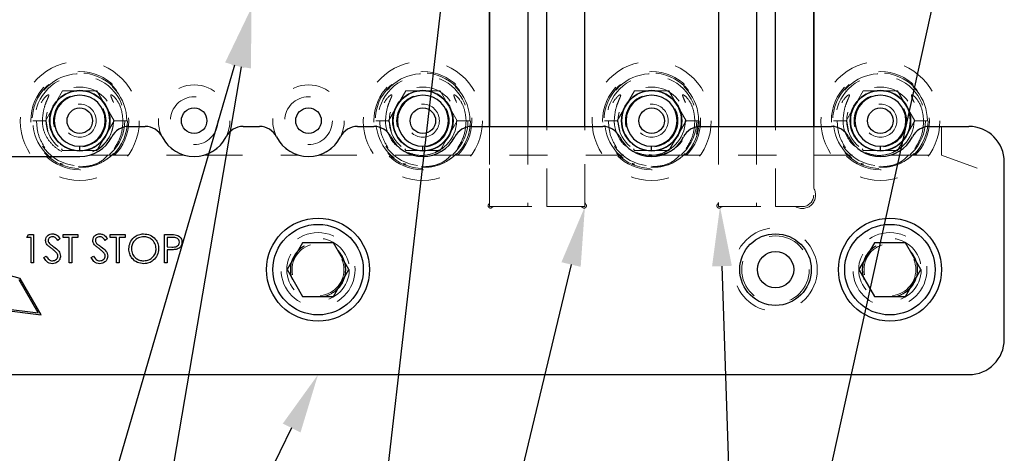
# Model space of a CAD drawing. Header units: inches. Extents: x 1880 to 2363, y -453 to -54.
# Tile 356 of 656: x 2036.22 to 2038.81, y -267.57 to -266.44. Entities that reach past the tile are written whole.
import ezdxf

# ---------------------------------------------------------------- set-up
doc = ezdxf.new("R2010")
doc.units = ezdxf.units.IN
doc.header["$LTSCALE"] = 0.5
doc.header["$MEASUREMENT"] = 0
doc.linetypes.add('HIDDEN', pattern=[0.225, 0.15, -0.075])
for name, color, linetype in [('DIE-M-S', 8, 'Continuous'), ('DIE-M-S2', 1, 'Continuous'), ('DIE-M-S3', 8, 'Continuous'), ('DSS-M-S', 53, 'Continuous'), ('RAI-M-S', 8, 'Continuous'), ('SID-M-S', 105, 'Continuous'), ('SVD-M-S', 8, 'Continuous')]:
    doc.layers.add(name, color=color, linetype=linetype)

msp = doc.modelspace()

# ---------------------------------------------------------------- linework, layer by layer
at = {"layer": 'DIE-M-S', "linetype": 'Continuous', "lineweight": 25}
for p, q in [((2037.45679, -266.23618), (2037.45679, -266.71872)), ((2037.70679, -266.71872), (2037.70679, -266.23618)), ((2038.05679, -266.23618), (2038.05679, -266.71872)), ((2038.30679, -266.71872), (2038.30679, -266.23618))]:
    msp.add_line(p, q, dxfattribs=at)
at = {"layer": 'DIE-M-S', "linetype": 'HIDDEN', "lineweight": 18}
for p, q in [((2037.45679, -266.71872), (2037.45679, -266.91767)), ((2037.70679, -266.91767), (2037.70679, -266.71872)), ((2038.05679, -266.71872), (2038.05679, -266.91767)), ((2038.30679, -266.88059), (2038.30679, -266.71872)), ((2037.46775, -266.92862), (2037.69584, -266.92862)), ((2038.06775, -266.92862), (2038.25876, -266.92862))]:
    msp.add_line(p, q, dxfattribs=at)
at = {"layer": 'DIE-M-S', "linetype": 'Continuous', "lineweight": 25}
for centre, radius in [((2036.38179, -266.70362), 0.079), ((2037.28179, -266.70362), 0.079), ((2037.88179, -266.70362), 0.079), ((2038.48179, -266.70362), 0.079), ((2036.68179, -266.70362), 0.0335), ((2036.98179, -266.70362), 0.0335)]:
    msp.add_circle(centre, radius, dxfattribs=at)
at = {"layer": 'DIE-M-S', "linetype": 'HIDDEN', "lineweight": 18}
for centre in [(2037.00679, -267.09372), (2038.50679, -267.09372)]:
    msp.add_circle(centre, 0.068, dxfattribs=at)
for centre, radius, start, end in [((2038.27679, -266.89862), 0.035, 238.99728, 31.00272), ((2037.45891, -266.9265), 0.006, 132.59227, 317.40773), ((2037.45079, -266.91767), 0.006, 312.59227, 0), ((2037.46775, -266.93462), 0.006, 90, 137.40773), ((2037.69584, -266.93462), 0.006, 42.59227, 90), ((2037.70467, -266.9265), 0.006, 222.59227, 47.40773), ((2037.71279, -266.91767), 0.006, 180, 227.40773), ((2038.05891, -266.9265), 0.006, 132.59227, 317.40773), ((2038.05079, -266.91767), 0.006, 312.59227, 0), ((2038.06775, -266.93462), 0.006, 90, 137.40773)]:
    msp.add_arc(centre, radius, start, end, dxfattribs=at)
at = {"layer": 'DIE-M-S2', "linetype": 'Continuous', "lineweight": 25}
for p, q in [((2037.45679, -266.71872), (2037.45679, -266.23618)), ((2037.55679, -266.23618), (2037.55679, -266.71872)), ((2037.60679, -266.71872), (2037.60679, -266.23618)), ((2037.70679, -266.71872), (2037.70679, -266.23618)), ((2038.05679, -266.23618), (2038.05679, -266.71872)), ((2038.15679, -266.23618), (2038.15679, -266.71872)), ((2038.20679, -266.71872), (2038.20679, -266.23618)), ((2038.30679, -266.23618), (2038.30679, -266.71872))]:
    msp.add_line(p, q, dxfattribs=at)
at = {"layer": 'DIE-M-S2', "linetype": 'HIDDEN', "lineweight": 18}
for p, q in [((2037.45679, -266.92862), (2037.45679, -266.71872)), ((2037.55679, -266.71872), (2037.55679, -266.92862)), ((2037.60679, -266.92862), (2037.60679, -266.71872)), ((2037.70679, -266.92862), (2037.70679, -266.71872)), ((2038.05679, -266.71872), (2038.05679, -266.92862)), ((2038.15679, -266.71872), (2038.15679, -266.92862)), ((2038.20679, -266.92862), (2038.20679, -266.71872)), ((2038.30679, -266.71872), (2038.30679, -266.89862)), ((2037.45679, -266.92862), (2037.55679, -266.92862)), ((2037.60679, -266.92862), (2037.70679, -266.92862)), ((2038.15679, -266.92862), (2038.05679, -266.92862)), ((2038.27679, -266.92862), (2038.20679, -266.92862))]:
    msp.add_line(p, q, dxfattribs=at)
msp.add_arc((2038.27679, -266.89862), 0.03, 270, 0, dxfattribs=at)
at = {"layer": 'DIE-M-S3', "linetype": 'HIDDEN', "lineweight": 18}
for p, q in [((2036.41526, -266.70362), (2036.41526, -266.70362)), ((2036.4251, -266.70362), (2036.4251, -266.70362)), ((2036.45069, -266.70362), (2036.45069, -266.70362)), ((2036.46053, -266.70362), (2036.46053, -266.70362)), ((2037.31526, -266.70362), (2037.31526, -266.70362)), ((2037.3251, -266.70362), (2037.3251, -266.70362)), ((2037.35069, -266.70362), (2037.35069, -266.70362)), ((2037.36053, -266.70362), (2037.36053, -266.70362)), ((2037.91526, -266.70362), (2037.91526, -266.70362)), ((2037.9251, -266.70362), (2037.9251, -266.70362)), ((2037.95069, -266.70362), (2037.95069, -266.70362)), ((2037.96053, -266.70362), (2037.96053, -266.70362)), ((2038.51526, -266.70362), (2038.51526, -266.70362)), ((2038.5251, -266.70362), (2038.5251, -266.70362)), ((2038.55069, -266.70362), (2038.55069, -266.70362)), ((2038.56053, -266.70362), (2038.56053, -266.70362)), ((2036.38179, -266.82173), (2036.38179, -266.82173)), ((2037.28179, -266.82173), (2037.28179, -266.82173)), ((2037.88179, -266.82173), (2037.88179, -266.82173)), ((2038.48179, -266.82173), (2038.48179, -266.82173))]:
    msp.add_line(p, q, dxfattribs=at)
for centre, radius in [((2036.38179, -266.70362), 0.125), ((2036.38179, -266.70362), 0.11811), ((2037.28179, -266.70362), 0.125), ((2037.28179, -266.70362), 0.11811), ((2037.88179, -266.70362), 0.125), ((2037.88179, -266.70362), 0.11811), ((2038.48179, -266.70362), 0.125), ((2038.48179, -266.70362), 0.11811), ((2036.38179, -266.70362), 0.0689), ((2036.68179, -266.70362), 0.0625), ((2036.98179, -266.70362), 0.0625), ((2037.28179, -266.70362), 0.0689), ((2037.88179, -266.70362), 0.0689), ((2038.48179, -266.70362), 0.0689), ((2036.38179, -266.70362), 0.04331), ((2037.28179, -266.70362), 0.04331), ((2037.88179, -266.70362), 0.04331), ((2038.48179, -266.70362), 0.04331), ((2038.20679, -267.09372), 0.10938)]:
    msp.add_circle(centre, radius, dxfattribs=at)
at = {"layer": 'DIE-M-S3', "linetype": 'Continuous', "lineweight": 25}
for centre in [(2036.38179, -266.70362), (2037.28179, -266.70362), (2037.88179, -266.70362), (2038.48179, -266.70362)]:
    msp.add_circle(centre, 0.03346, dxfattribs=at)
for centre, radius, start, end in [((2036.38179, -266.70362), 0.07874, 0, 270), ((2036.38179, -266.70362), 0.06693, 0, 270), ((2037.28179, -266.70362), 0.07874, 0, 270), ((2037.28179, -266.70362), 0.06693, 0, 270), ((2037.88179, -266.70362), 0.07874, 0, 270), ((2037.88179, -266.70362), 0.06693, 0, 270), ((2038.48179, -266.70362), 0.07874, 0, 270), ((2038.48179, -266.70362), 0.06693, 0, 270), ((2036.38179, -266.70362), 0.07874, 270, 0), ((2036.38179, -266.70362), 0.06693, 270, 0), ((2037.28179, -266.70362), 0.07874, 270, 0), ((2037.28179, -266.70362), 0.06693, 270, 0), ((2037.88179, -266.70362), 0.07874, 270, 0), ((2037.88179, -266.70362), 0.06693, 270, 0), ((2038.48179, -266.70362), 0.07874, 270, 0), ((2038.48179, -266.70362), 0.06693, 270, 0)]:
    msp.add_arc(centre, radius, start, end, dxfattribs=at)
for points in [[(2036.38179, -266.78236), (2036.38179, -266.78215), (2036.38179, -266.78172), (2036.38179, -266.77853), (2036.38179, -266.77455), (2036.38179, -266.77185), (2036.38179, -266.77055)], [(2037.28179, -266.78236), (2037.28179, -266.78215), (2037.28179, -266.78172), (2037.28179, -266.77853), (2037.28179, -266.77455), (2037.28179, -266.77185), (2037.28179, -266.77055)], [(2037.88179, -266.78236), (2037.88179, -266.78215), (2037.88179, -266.78172), (2037.88179, -266.77853), (2037.88179, -266.77455), (2037.88179, -266.77185), (2037.88179, -266.77055)], [(2038.48179, -266.78236), (2038.48179, -266.78215), (2038.48179, -266.78172), (2038.48179, -266.77853), (2038.48179, -266.77455), (2038.48179, -266.77185), (2038.48179, -266.77055)]]:
    msp.add_open_spline(points, degree=3, knots=[0, 0, 0, 0, 0.2702613, 0.5624294, 0.7897364, 1, 1, 1, 1], dxfattribs=at)
at = {"layer": 'DSS-M-S', "linetype": 'HIDDEN', "lineweight": 18}
for centre, radius in [((2036.38179, -266.70362), 0.1285), ((2037.28179, -266.70362), 0.1285), ((2037.88179, -266.70362), 0.1285), ((2038.48179, -266.70362), 0.1285), ((2036.68179, -266.70362), 0.09375), ((2036.98179, -266.70362), 0.09375)]:
    msp.add_circle(centre, radius, dxfattribs=at)
at = {"layer": 'RAI-M-S', "linetype": 'Continuous', "lineweight": 25}
for p, q in [((2036.51024, -266.71872), (2036.55335, -266.71872)), ((2036.81024, -266.71872), (2036.85335, -266.71872)), ((2037.11024, -266.71872), (2037.15335, -266.71872)), ((2037.41024, -266.71872), (2037.75335, -266.71872)), ((2038.01024, -266.71872), (2038.35335, -266.71872)), ((2038.61024, -266.71872), (2038.71379, -266.71872)), ((2035.78179, -266.79762), (2036.38179, -266.79762)), ((2038.80679, -267.27572), (2038.80679, -266.81172)), ((2036.24259, -267.00951), (2036.24695, -267.00188)), ((2036.25403, -267.00951), (2036.24259, -267.00951)), ((2036.24695, -267.00188), (2036.2607, -267.00188)), ((2036.25403, -267.07625), (2036.25403, -267.00951)), ((2036.2607, -267.00188), (2036.2607, -267.07625)), ((2036.33794, -267.00188), (2036.37703, -267.00188)), ((2036.33794, -267.00951), (2036.33794, -267.00188)), ((2036.35415, -267.00951), (2036.33794, -267.00951)), ((2036.35415, -267.07625), (2036.35415, -267.00951)), ((2036.36082, -267.00951), (2036.36082, -267.07625)), ((2036.37703, -267.00951), (2036.36082, -267.00951)), ((2036.37703, -267.00188), (2036.37703, -267.00951)), ((2036.4619, -267.00188), (2036.50099, -267.00188)), ((2036.4619, -267.00951), (2036.4619, -267.00188)), ((2036.47811, -267.00951), (2036.4619, -267.00951)), ((2036.47811, -267.07625), (2036.47811, -267.00951)), ((2036.48478, -267.00951), (2036.48478, -267.07625)), ((2036.50099, -267.00951), (2036.48478, -267.00951)), ((2036.50099, -267.00188), (2036.50099, -267.00951)), ((2036.60397, -267.00188), (2036.61856, -267.00188)), ((2036.60397, -267.07625), (2036.60397, -267.00188)), ((2036.61065, -267.00951), (2036.61065, -267.0343)), ((2036.62425, -267.00951), (2036.61065, -267.00951)), ((2036.33031, -267.01256), (2036.32428, -267.01714)), ((2036.45427, -267.01256), (2036.44824, -267.01714)), ((2036.61065, -267.0343), (2036.62367, -267.03446)), ((2036.2874, -267.06191), (2036.29369, -267.05814)), ((2036.41136, -267.06191), (2036.41765, -267.05814)), ((2036.61065, -267.04193), (2036.61065, -267.07625)), ((2036.61597, -267.04193), (2036.61065, -267.04193)), ((2036.2607, -267.07625), (2036.25403, -267.07625)), ((2036.36082, -267.07625), (2036.35415, -267.07625)), ((2036.48478, -267.07625), (2036.47811, -267.07625)), ((2036.61065, -267.07625), (2036.60397, -267.07625)), ((2036.22558, -267.11688), (2036.17094, -267.10224)), ((2036.27294, -267.20692), (2036.22294, -267.12032)), ((2036.28041, -267.21185), (2036.22558, -267.11688)), ((2036.17366, -267.19496), (2036.27294, -267.20692)), ((2036.17616, -267.19929), (2036.28041, -267.21185)), ((2035.29979, -267.36872), (2038.71379, -267.36872))]:
    msp.add_line(p, q, dxfattribs=at)
at = {"layer": 'RAI-M-S', "linetype": 'HIDDEN', "lineweight": 18}
for p, q in [((2038.64194, -266.71872), (2038.64194, -266.79362)), ((2036.40892, -266.79362), (2036.65466, -266.79362)), ((2036.70892, -266.79362), (2036.95466, -266.79362)), ((2037.00892, -266.79362), (2037.25466, -266.79362)), ((2037.30892, -266.79362), (2037.85466, -266.79362)), ((2037.90892, -266.79362), (2038.45466, -266.79362)), ((2038.50892, -266.79362), (2038.64194, -266.79362)), ((2038.64194, -266.79362), (2038.80679, -266.85362))]:
    msp.add_line(p, q, dxfattribs=at)
for centre in [(2037.00679, -267.09372), (2038.50679, -267.09372)]:
    msp.add_circle(centre, 0.097, dxfattribs=at)
at = {"layer": 'RAI-M-S', "linetype": 'Continuous', "lineweight": 25}
msp.add_circle((2038.20679, -267.09372), 0.09375, dxfattribs=at)
for centre, radius, start, end in [((2036.51024, -266.76872), 0.05, 90, 153.12257), ((2036.55335, -266.76872), 0.05, 26.87743, 90), ((2036.81024, -266.76872), 0.05, 90, 153.12257), ((2036.85335, -266.76872), 0.05, 26.87743, 90), ((2037.11024, -266.76872), 0.05, 90, 153.12257), ((2037.15335, -266.76872), 0.05, 26.87743, 90), ((2037.41024, -266.76872), 0.05, 90, 153.12257), ((2037.75335, -266.76872), 0.05, 26.87743, 90), ((2038.01024, -266.76872), 0.05, 90, 153.12257), ((2038.35335, -266.76872), 0.05, 26.87743, 90), ((2038.61024, -266.76872), 0.05, 90, 153.12257), ((2038.71379, -266.81172), 0.093, 0, 90), ((2036.38179, -266.70362), 0.094, 270, 333.12257), ((2036.68179, -266.70362), 0.094, 206.87743, 333.12257), ((2036.98179, -266.70362), 0.094, 206.87743, 333.12257), ((2037.28179, -266.70362), 0.094, 206.87743, 333.12257), ((2037.88179, -266.70362), 0.094, 206.87743, 333.12257), ((2038.48179, -266.70362), 0.094, 206.87743, 333.12257), ((2038.71379, -267.27572), 0.093, 270, 0)]:
    msp.add_arc(centre, radius, start, end, dxfattribs=at)
for points, knots in [([(2036.29217, -267.01733), (2036.29249, -267.01469), (2036.29314, -267.00941), (2036.29821, -267.00366), (2036.30429, -267.00049), (2036.30843, -267.00015), (2036.3105, -266.99997)], [0, 0, 0, 0, 0.2795311, 0.5588327, 0.7793486, 1, 1, 1, 1]), ([(2036.30975, -267.0076), (2036.30824, -267.00772), (2036.30523, -267.00795), (2036.30158, -267.01026), (2036.29921, -267.01345), (2036.29897, -267.01583), (2036.29885, -267.01702)], [0, 0, 0, 0, 0.280299, 0.5598317, 0.7798996, 1, 1, 1, 1]), ([(2036.32428, -267.01714), (2036.32299, -267.01554), (2036.32087, -267.01291), (2036.3174, -267.0097), (2036.31374, -267.00791), (2036.31108, -267.0077), (2036.30975, -267.0076)], [0, 0, 0, 0, 0.34041498, 0.56046302, 0.78018331, 1, 1, 1, 1]), ([(2036.3105, -266.99997), (2036.31328, -267.00029), (2036.31788, -267.00082), (2036.32329, -267.0044), (2036.32706, -267.00826), (2036.32923, -267.01113), (2036.33031, -267.01256)], [0, 0, 0, 0, 0.3387681, 0.558868, 0.7793633, 1, 1, 1, 1]), ([(2036.41613, -267.01733), (2036.41645, -267.01469), (2036.4171, -267.00941), (2036.42217, -267.00366), (2036.42825, -267.00049), (2036.43238, -267.00015), (2036.43445, -266.99997)], [0, 0, 0, 0, 0.27953109, 0.55883274, 0.77934859, 1, 1, 1, 1]), ([(2036.43371, -267.0076), (2036.4322, -267.00772), (2036.42918, -267.00795), (2036.42554, -267.01026), (2036.42317, -267.01345), (2036.42293, -267.01583), (2036.4228, -267.01702)], [0, 0, 0, 0, 0.280299, 0.5598317, 0.7798996, 1, 1, 1, 1]), ([(2036.44824, -267.01714), (2036.44695, -267.01554), (2036.44483, -267.01291), (2036.44135, -267.0097), (2036.4377, -267.00791), (2036.43504, -267.0077), (2036.43371, -267.0076)], [0, 0, 0, 0, 0.340415, 0.560463, 0.7801833, 1, 1, 1, 1]), ([(2036.43445, -266.99997), (2036.43724, -267.00029), (2036.44184, -267.00082), (2036.44725, -267.0044), (2036.45102, -267.00826), (2036.45319, -267.01113), (2036.45427, -267.01256)], [0, 0, 0, 0, 0.3387681, 0.558868, 0.7793633, 1, 1, 1, 1]), ([(2036.51053, -267.03939), (2036.51121, -267.03366), (2036.51259, -267.02218), (2036.52277, -267.00911), (2036.53562, -267.00132), (2036.54464, -267.00042), (2036.54915, -266.99997)], [0, 0, 0, 0, 0.279731, 0.5593268, 0.7796805, 1, 1, 1, 1]), ([(2036.54947, -267.0076), (2036.54478, -267.0082), (2036.53538, -267.00941), (2036.52464, -267.01771), (2036.51821, -267.02825), (2036.51754, -267.03566), (2036.5172, -267.03936)], [0, 0, 0, 0, 0.2796353, 0.5593404, 0.7796271, 1, 1, 1, 1]), ([(2036.54915, -266.99997), (2036.55497, -267.00059), (2036.56662, -267.00181), (2036.57967, -267.01235), (2036.58757, -267.02532), (2036.58833, -267.03446), (2036.58872, -267.03904)], [0, 0, 0, 0, 0.2797416, 0.5593369, 0.7795714, 1, 1, 1, 1]), ([(2036.58204, -267.03902), (2036.58147, -267.0343), (2036.58033, -267.02485), (2036.57127, -267.01462), (2036.56057, -267.00867), (2036.55317, -267.00796), (2036.54947, -267.0076)], [0, 0, 0, 0, 0.2794657, 0.5588585, 0.7794794, 1, 1, 1, 1]), ([(2036.61856, -267.00188), (2036.62174, -267.00187), (2036.62741, -267.00185), (2036.63303, -267.00265), (2036.6355, -267.003)], [0, 0, 0, 0, 0.5603137, 1, 1, 1, 1]), ([(2036.64307, -267.02186), (2036.64273, -267.01972), (2036.64222, -267.01651), (2036.63948, -267.01316), (2036.63423, -267.00939), (2036.62868, -267.00945), (2036.62425, -267.00951)], [0, 0, 0, 0, 0.2489932, 0.3747701, 0.5004504, 1, 1, 1, 1]), ([(2036.6355, -267.003), (2036.63776, -267.00381), (2036.64227, -267.00545), (2036.64696, -267.01047), (2036.64941, -267.01619), (2036.64963, -267.01995), (2036.64974, -267.02183)], [0, 0, 0, 0, 0.279718, 0.55933265, 0.7794932, 1, 1, 1, 1]), ([(2036.29633, -267.02865), (2036.29502, -267.02672), (2036.29267, -267.02328), (2036.29232, -267.01915), (2036.29217, -267.01733)], [0, 0, 0, 0, 0.55982163, 1, 1, 1, 1]), ([(2036.30851, -267.03877), (2036.30609, -267.03705), (2036.30176, -267.034), (2036.29799, -267.03028), (2036.29633, -267.02865)], [0, 0, 0, 0, 0.56041269, 1, 1, 1, 1]), ([(2036.29885, -267.01702), (2036.29893, -267.01805), (2036.2991, -267.02013), (2036.30072, -267.02355), (2036.3026, -267.02546), (2036.30375, -267.02663)], [0, 0, 0, 0, 0.2799313, 0.5597794, 1, 1, 1, 1]), ([(2036.30375, -267.02663), (2036.30558, -267.02805), (2036.30886, -267.03059), (2036.31225, -267.03298), (2036.31374, -267.03403)], [0, 0, 0, 0, 0.5599058, 1, 1, 1, 1]), ([(2036.31374, -267.03403), (2036.31841, -267.03748), (2036.3249, -267.04229), (2036.33043, -267.05124), (2036.33099, -267.05577), (2036.33127, -267.05803)], [0, 0, 0, 0, 0.5601366, 0.7802692, 1, 1, 1, 1]), ([(2036.42029, -267.02865), (2036.41897, -267.02672), (2036.41663, -267.02328), (2036.41628, -267.01915), (2036.41613, -267.01733)], [0, 0, 0, 0, 0.5598216, 1, 1, 1, 1]), ([(2036.43247, -267.03877), (2036.43005, -267.03705), (2036.42572, -267.034), (2036.42195, -267.03028), (2036.42029, -267.02865)], [0, 0, 0, 0, 0.5604127, 1, 1, 1, 1]), ([(2036.4228, -267.01702), (2036.42289, -267.01805), (2036.42306, -267.02013), (2036.42468, -267.02355), (2036.42656, -267.02546), (2036.42771, -267.02663)], [0, 0, 0, 0, 0.27993133, 0.55977944, 1, 1, 1, 1]), ([(2036.42771, -267.02663), (2036.42954, -267.02805), (2036.43282, -267.03059), (2036.43621, -267.03298), (2036.4377, -267.03403)], [0, 0, 0, 0, 0.5599058, 1, 1, 1, 1]), ([(2036.4377, -267.03403), (2036.44236, -267.03748), (2036.44886, -267.04229), (2036.45439, -267.05124), (2036.45495, -267.05577), (2036.45522, -267.05803)], [0, 0, 0, 0, 0.5601366, 0.7802692, 1, 1, 1, 1]), ([(2036.62367, -267.03446), (2036.62819, -267.03446), (2036.63385, -267.03446), (2036.63937, -267.03078), (2036.64223, -267.02736), (2036.64273, -267.02405), (2036.64307, -267.02186)], [0, 0, 0, 0, 0.4996987, 0.6253044, 0.7510767, 1, 1, 1, 1]), ([(2036.64974, -267.02183), (2036.64957, -267.02428), (2036.64921, -267.02918), (2036.64548, -267.03515), (2036.64042, -267.039), (2036.63674, -267.04014), (2036.6349, -267.04071)], [0, 0, 0, 0, 0.28009888, 0.55932385, 0.77945788, 1, 1, 1, 1]), ([(2036.29369, -267.05814), (2036.2959, -267.06153), (2036.29898, -267.06627), (2036.30528, -267.07004), (2036.30844, -267.07037), (2036.31002, -267.07053)], [0, 0, 0, 0, 0.5593206, 0.7797817, 1, 1, 1, 1]), ([(2036.32192, -267.05063), (2036.31963, -267.04818), (2036.31554, -267.04379), (2036.31066, -267.0403), (2036.30851, -267.03877)], [0, 0, 0, 0, 0.5595057, 1, 1, 1, 1]), ([(2036.31002, -267.07053), (2036.31202, -267.07033), (2036.31601, -267.06991), (2036.3209, -267.06693), (2036.324, -267.06264), (2036.32439, -267.0595), (2036.32459, -267.05793)], [0, 0, 0, 0, 0.280186, 0.5600563, 0.7801614, 1, 1, 1, 1]), ([(2036.33127, -267.05803), (2036.33085, -267.06107), (2036.33001, -267.06717), (2036.32406, -267.07363), (2036.3172, -267.07758), (2036.31242, -267.07797), (2036.31002, -267.07816)], [0, 0, 0, 0, 0.2791586, 0.5590843, 0.7794417, 1, 1, 1, 1]), ([(2036.32459, -267.05793), (2036.32441, -267.05645), (2036.32407, -267.0538), (2036.32258, -267.0516), (2036.32192, -267.05063)], [0, 0, 0, 0, 0.5590236, 1, 1, 1, 1]), ([(2036.41765, -267.05814), (2036.41986, -267.06153), (2036.42294, -267.06627), (2036.42924, -267.07004), (2036.4324, -267.07037), (2036.43398, -267.07053)], [0, 0, 0, 0, 0.5593206, 0.7797817, 1, 1, 1, 1]), ([(2036.44588, -267.05063), (2036.44359, -267.04818), (2036.43949, -267.04379), (2036.43462, -267.0403), (2036.43247, -267.03877)], [0, 0, 0, 0, 0.5595057, 1, 1, 1, 1]), ([(2036.43398, -267.07053), (2036.43597, -267.07033), (2036.43996, -267.06991), (2036.44486, -267.06693), (2036.44796, -267.06264), (2036.44835, -267.0595), (2036.44855, -267.05793)], [0, 0, 0, 0, 0.280186, 0.5600563, 0.7801614, 1, 1, 1, 1]), ([(2036.45522, -267.05803), (2036.45481, -267.06107), (2036.45397, -267.06717), (2036.44802, -267.07363), (2036.44116, -267.07758), (2036.43637, -267.07797), (2036.43398, -267.07816)], [0, 0, 0, 0, 0.2791586, 0.5590843, 0.7794417, 1, 1, 1, 1]), ([(2036.44855, -267.05793), (2036.44836, -267.05645), (2036.44803, -267.0538), (2036.44654, -267.0516), (2036.44588, -267.05063)], [0, 0, 0, 0, 0.5590236, 1, 1, 1, 1]), ([(2036.54974, -267.07816), (2036.54398, -267.07752), (2036.53245, -267.07625), (2036.51963, -267.06573), (2036.51173, -267.05297), (2036.51093, -267.04392), (2036.51053, -267.03939)], [0, 0, 0, 0, 0.27966329, 0.55935394, 0.77963639, 1, 1, 1, 1]), ([(2036.5172, -267.03936), (2036.51777, -267.04405), (2036.5189, -267.05343), (2036.5279, -267.06353), (2036.53843, -267.06964), (2036.54579, -267.07023), (2036.54947, -267.07053)], [0, 0, 0, 0, 0.2794063, 0.559071, 0.7794588, 1, 1, 1, 1]), ([(2036.54947, -267.07053), (2036.55419, -267.06999), (2036.56363, -267.0689), (2036.57457, -267.06076), (2036.58102, -267.05017), (2036.5817, -267.04274), (2036.58204, -267.03902)], [0, 0, 0, 0, 0.27981296, 0.55935715, 0.77963582, 1, 1, 1, 1]), ([(2036.58872, -267.03904), (2036.58806, -267.04481), (2036.58675, -267.05635), (2036.57615, -267.06913), (2036.56334, -267.077), (2036.55427, -267.07777), (2036.54974, -267.07816)], [0, 0, 0, 0, 0.2796248, 0.559352, 0.7795827, 1, 1, 1, 1]), ([(2036.6349, -267.04071), (2036.63138, -267.04115), (2036.62509, -267.04194), (2036.61876, -267.04193), (2036.61597, -267.04193)], [0, 0, 0, 0, 0.5596856, 1, 1, 1, 1]), ([(2036.31002, -267.07816), (2036.30727, -267.07789), (2036.30177, -267.07733), (2036.29329, -267.07173), (2036.28964, -267.06563), (2036.2874, -267.06191)], [0, 0, 0, 0, 0.279885, 0.5596773, 1, 1, 1, 1]), ([(2036.43398, -267.07816), (2036.43123, -267.07789), (2036.42572, -267.07733), (2036.41725, -267.07173), (2036.41359, -267.06563), (2036.41136, -267.06191)], [0, 0, 0, 0, 0.279885, 0.5596773, 1, 1, 1, 1])]:
    msp.add_open_spline(points, degree=3, knots=knots, dxfattribs=at)
at = {"layer": 'SID-M-S'}
for p, q in [((2037.3924, -265.8535), (2036.45262, -274.0169)), ((2038.67317, -266.1523), (2036.93686, -274.02016)), ((2036.78805, -266.55836), (2034.60719, -274.02336)), ((2036.80547, -266.56238), (2035.52895, -274.0184)), ((2037.67042, -267.08032), (2036.00613, -274.02094)), ((2038.06623, -267.08454), (2038.31529, -274.60812)), ((2036.93755, -267.50851), (2033.7045, -274.03563))]:
    msp.add_line(p, q, dxfattribs=at)
for points in [[(2036.76309, -266.55107), (2036.83179, -266.40862), (2036.76309, -266.55107), (2036.813, -266.56565)], [(2036.77984, -266.558), (2036.83179, -266.40862), (2036.77984, -266.558), (2036.83109, -266.56677)], [(2037.64513, -267.07426), (2037.70679, -266.92862), (2037.64513, -267.07426), (2037.6957, -267.08638)], [(2038.04024, -267.0854), (2038.06106, -266.92862), (2038.04024, -267.0854), (2038.09221, -267.08368)], [(2036.91425, -267.49697), (2037.00679, -267.36872), (2036.91425, -267.49697), (2036.96085, -267.52005)]]:
    msp.add_solid(points, dxfattribs=at)
at = {"layer": 'SVD-M-S', "linetype": 'HIDDEN', "lineweight": 18}
for p, q in [((2036.29161, -266.70362), (2036.3367, -266.62552)), ((2036.3367, -266.62552), (2036.42688, -266.62552)), ((2036.42688, -266.62552), (2036.47197, -266.70362)), ((2037.19161, -266.70362), (2037.2367, -266.62552)), ((2037.2367, -266.62552), (2037.32688, -266.62552)), ((2037.32688, -266.62552), (2037.37197, -266.70362)), ((2037.79161, -266.70362), (2037.8367, -266.62552)), ((2037.8367, -266.62552), (2037.92688, -266.62552)), ((2037.92688, -266.62552), (2037.97197, -266.70362)), ((2038.39161, -266.70362), (2038.4367, -266.62552)), ((2038.4367, -266.62552), (2038.52688, -266.62552)), ((2038.52688, -266.62552), (2038.57197, -266.70362)), ((2036.27094, -266.70362), (2036.25854, -266.70362)), ((2036.29341, -266.70362), (2036.25867, -266.70362)), ((2036.29354, -266.70362), (2036.27094, -266.70362)), ((2036.29436, -266.70839), (2036.29161, -266.70362)), ((2036.2983, -266.73129), (2036.29354, -266.70362)), ((2036.47197, -266.70362), (2036.42688, -266.78172)), ((2036.50496, -266.70362), (2036.47012, -266.70362)), ((2036.47017, -266.70362), (2036.50491, -266.70362)), ((2036.50504, -266.70362), (2036.47023, -266.70362)), ((2037.17094, -266.70362), (2037.15854, -266.70362)), ((2037.19341, -266.70362), (2037.15867, -266.70362)), ((2037.19354, -266.70362), (2037.17094, -266.70362)), ((2037.19436, -266.70839), (2037.19161, -266.70362)), ((2037.1983, -266.73129), (2037.19354, -266.70362)), ((2037.37197, -266.70362), (2037.32688, -266.78172)), ((2037.40496, -266.70362), (2037.37012, -266.70362)), ((2037.37017, -266.70362), (2037.40491, -266.70362)), ((2037.40504, -266.70362), (2037.37023, -266.70362)), ((2037.77094, -266.70362), (2037.75854, -266.70362)), ((2037.79341, -266.70362), (2037.75867, -266.70362)), ((2037.79354, -266.70362), (2037.77094, -266.70362)), ((2037.79436, -266.70839), (2037.79161, -266.70362)), ((2037.7983, -266.73129), (2037.79354, -266.70362)), ((2037.97197, -266.70362), (2037.92688, -266.78172)), ((2038.00496, -266.70362), (2037.97012, -266.70362)), ((2037.97017, -266.70362), (2038.00491, -266.70362)), ((2038.00504, -266.70362), (2037.97023, -266.70362)), ((2037.99967, -266.73962), (2038.00504, -266.70362)), ((2038.37094, -266.70362), (2038.35854, -266.70362)), ((2038.39341, -266.70362), (2038.35867, -266.70362)), ((2038.39354, -266.70362), (2038.37094, -266.70362)), ((2038.39436, -266.70839), (2038.39161, -266.70362)), ((2038.3983, -266.73129), (2038.39354, -266.70362)), ((2038.57197, -266.70362), (2038.52688, -266.78172)), ((2038.60496, -266.70362), (2038.57012, -266.70362)), ((2038.57017, -266.70362), (2038.60491, -266.70362)), ((2038.60504, -266.70362), (2038.57023, -266.70362)), ((2036.43369, -266.77559), (2036.41526, -266.78488)), ((2037.33369, -266.77559), (2037.31526, -266.78488)), ((2037.93369, -266.77559), (2037.91526, -266.78488)), ((2038.53369, -266.77559), (2038.51526, -266.78488)), ((2036.3367, -266.78172), (2036.33423, -266.77745)), ((2036.42688, -266.78172), (2036.3367, -266.78172)), ((2037.2367, -266.78172), (2037.23423, -266.77745)), ((2037.32688, -266.78172), (2037.2367, -266.78172)), ((2037.8367, -266.78172), (2037.83423, -266.77745)), ((2037.92688, -266.78172), (2037.8367, -266.78172)), ((2038.4367, -266.78172), (2038.43423, -266.77745)), ((2038.52688, -266.78172), (2038.4367, -266.78172))]:
    msp.add_line(p, q, dxfattribs=at)
at = {"layer": 'SVD-M-S', "linetype": 'Continuous', "lineweight": 25}
for p, q in [((2036.9662, -267.02341), (2036.9256, -267.09372)), ((2037.04739, -267.02341), (2036.9662, -267.02341)), ((2037.08798, -267.09372), (2037.04739, -267.02341)), ((2038.4662, -267.02341), (2038.4256, -267.09372)), ((2038.54739, -267.02341), (2038.4662, -267.02341)), ((2038.58798, -267.09372), (2038.54739, -267.02341)), ((2036.9256, -267.09372), (2036.9662, -267.16403)), ((2037.04739, -267.16403), (2037.08798, -267.09372)), ((2038.4256, -267.09372), (2038.4662, -267.16403)), ((2038.54739, -267.16403), (2038.58798, -267.09372)), ((2036.9662, -267.16403), (2037.04739, -267.16403)), ((2038.4662, -267.16403), (2038.54739, -267.16403))]:
    msp.add_line(p, q, dxfattribs=at)
at = {"layer": 'SVD-M-S', "linetype": 'HIDDEN', "lineweight": 18}
for centre, radius in [((2036.38179, -266.70362), 0.15625), ((2037.28179, -266.70362), 0.15625), ((2037.88179, -266.70362), 0.15625), ((2038.48179, -266.70362), 0.15625), ((2036.38179, -266.70362), 0.08825), ((2037.28179, -266.70362), 0.08825), ((2037.88179, -266.70362), 0.08825), ((2038.48179, -266.70362), 0.08825), ((2036.38179, -266.70362), 0.078), ((2037.28179, -266.70362), 0.078), ((2037.88179, -266.70362), 0.078), ((2038.48179, -266.70362), 0.078), ((2038.20679, -267.09372), 0.0885), ((2037.00679, -267.09372), 0.082), ((2037.00679, -267.09372), 0.07247), ((2037.00679, -267.09372), 0.0722), ((2037.00679, -267.09372), 0.07168), ((2038.50679, -267.09372), 0.082), ((2038.50679, -267.09372), 0.07247), ((2038.50679, -267.09372), 0.0722), ((2038.50679, -267.09372), 0.07168)]:
    msp.add_circle(centre, radius, dxfattribs=at)
at = {"layer": 'SVD-M-S', "linetype": 'Continuous', "lineweight": 25}
for centre, radius in [((2037.00679, -267.09372), 0.135), ((2037.00679, -267.09372), 0.1186), ((2038.50679, -267.09372), 0.135), ((2038.50679, -267.09372), 0.1186), ((2038.20679, -267.09372), 0.04775)]:
    msp.add_circle(centre, radius, dxfattribs=at)
at = {"layer": 'SVD-M-S', "linetype": 'HIDDEN', "lineweight": 18}
for centre in [(2036.38179, -266.70362), (2037.28179, -266.70362), (2037.88179, -266.70362), (2038.48179, -266.70362)]:
    msp.add_arc(centre, 0.12325, 0, 315.72721, dxfattribs=at)
for points, knots in [([(2036.28367, -266.70362), (2036.28468, -266.69178), (2036.28618, -266.67408), (2036.29363, -266.65485), (2036.29774, -266.64557), (2036.29968, -266.64091), (2036.30044, -266.6385), (2036.30063, -266.63726), (2036.30058, -266.63658), (2036.30044, -266.63619), (2036.3002, -266.63593), (2036.29991, -266.63579), (2036.29943, -266.63574), (2036.29826, -266.63598), (2036.29453, -266.63816), (2036.28556, -266.64712), (2036.27384, -266.66686), (2036.26873, -266.68837), (2036.26846, -266.70142), (2036.26841, -266.70362)], [0, 0, 0, 0, 0.23796142, 0.35586481, 0.41395627, 0.44300957, 0.45767228, 0.46502019, 0.46814497, 0.47130467, 0.47318958, 0.47507535, 0.47774085, 0.48267955, 0.49891534, 0.56383282, 0.73653813, 0.95560216, 1, 1, 1, 1]), ([(2036.49517, -266.70362), (2036.4941, -266.69238), (2036.4922, -266.67223), (2036.48028, -266.65023), (2036.47069, -266.63945), (2036.46589, -266.63622), (2036.46447, -266.63579), (2036.46399, -266.63574), (2036.46359, -266.63582), (2036.46332, -266.63598), (2036.46311, -266.63626), (2036.46297, -266.63675), (2036.463, -266.63824), (2036.46482, -266.64352), (2036.47069, -266.65607), (2036.47813, -266.6769), (2036.47931, -266.6946), (2036.47991, -266.70362)], [0, 0, 0, 0, 0.2257023, 0.4042496, 0.4931466, 0.5153527, 0.5191338, 0.5229358, 0.5250771, 0.5272378, 0.5291333, 0.5319246, 0.5373757, 0.5588102, 0.6434775, 0.8183439, 1, 1, 1, 1]), ([(2037.18367, -266.70362), (2037.18468, -266.69178), (2037.18618, -266.67408), (2037.19363, -266.65485), (2037.19774, -266.64557), (2037.19968, -266.64091), (2037.20044, -266.6385), (2037.20063, -266.63726), (2037.20058, -266.63658), (2037.20044, -266.63619), (2037.2002, -266.63593), (2037.19991, -266.63579), (2037.19943, -266.63574), (2037.19826, -266.63598), (2037.19453, -266.63816), (2037.18556, -266.64712), (2037.17384, -266.66686), (2037.16873, -266.68837), (2037.16846, -266.70142), (2037.16841, -266.70362)], [0, 0, 0, 0, 0.23796142, 0.35586481, 0.41395627, 0.44300957, 0.45767228, 0.46502019, 0.46814497, 0.47130467, 0.47318958, 0.47507535, 0.47774085, 0.48267955, 0.49891534, 0.56383282, 0.73653813, 0.95560216, 1, 1, 1, 1]), ([(2037.39517, -266.70362), (2037.3941, -266.69238), (2037.3922, -266.67223), (2037.38028, -266.65023), (2037.37069, -266.63945), (2037.36589, -266.63622), (2037.36447, -266.63579), (2037.36399, -266.63574), (2037.36359, -266.63582), (2037.36332, -266.63598), (2037.36311, -266.63626), (2037.36297, -266.63675), (2037.363, -266.63824), (2037.36482, -266.64352), (2037.37069, -266.65607), (2037.37813, -266.6769), (2037.37931, -266.6946), (2037.37991, -266.70362)], [0, 0, 0, 0, 0.2257023, 0.4042496, 0.4931466, 0.5153527, 0.5191338, 0.5229358, 0.5250771, 0.5272378, 0.5291333, 0.5319246, 0.5373757, 0.5588102, 0.6434775, 0.8183439, 1, 1, 1, 1]), ([(2037.78367, -266.70362), (2037.78468, -266.69178), (2037.78618, -266.67408), (2037.79363, -266.65485), (2037.79774, -266.64557), (2037.79968, -266.64091), (2037.80044, -266.6385), (2037.80063, -266.63726), (2037.80058, -266.63658), (2037.80044, -266.63619), (2037.8002, -266.63593), (2037.79991, -266.63579), (2037.79943, -266.63574), (2037.79826, -266.63598), (2037.79453, -266.63816), (2037.78556, -266.64712), (2037.77384, -266.66686), (2037.76873, -266.68837), (2037.76846, -266.70142), (2037.76841, -266.70362)], [0, 0, 0, 0, 0.23796142, 0.35586481, 0.41395627, 0.44300957, 0.45767228, 0.46502019, 0.46814497, 0.47130467, 0.47318958, 0.47507535, 0.47774085, 0.48267955, 0.49891534, 0.56383282, 0.73653813, 0.95560216, 1, 1, 1, 1]), ([(2037.99517, -266.70362), (2037.9941, -266.69238), (2037.9922, -266.67223), (2037.98028, -266.65023), (2037.97069, -266.63945), (2037.96589, -266.63622), (2037.96447, -266.63579), (2037.96399, -266.63574), (2037.96359, -266.63582), (2037.96332, -266.63598), (2037.96311, -266.63626), (2037.96297, -266.63675), (2037.963, -266.63824), (2037.96482, -266.64352), (2037.97069, -266.65607), (2037.97813, -266.6769), (2037.97931, -266.6946), (2037.97991, -266.70362)], [0, 0, 0, 0, 0.2257023, 0.4042496, 0.4931466, 0.5153527, 0.5191338, 0.5229358, 0.5250771, 0.5272378, 0.5291333, 0.5319246, 0.5373757, 0.5588102, 0.6434775, 0.8183439, 1, 1, 1, 1]), ([(2038.38367, -266.70362), (2038.38468, -266.69178), (2038.38618, -266.67408), (2038.39363, -266.65485), (2038.39774, -266.64557), (2038.39968, -266.64091), (2038.40044, -266.6385), (2038.40063, -266.63726), (2038.40058, -266.63658), (2038.40044, -266.63619), (2038.4002, -266.63593), (2038.39991, -266.63579), (2038.39943, -266.63574), (2038.39826, -266.63598), (2038.39453, -266.63816), (2038.38556, -266.64712), (2038.37384, -266.66686), (2038.36873, -266.68837), (2038.36846, -266.70142), (2038.36841, -266.70362)], [0, 0, 0, 0, 0.23796142, 0.35586481, 0.41395627, 0.44300957, 0.45767228, 0.46502019, 0.46814497, 0.47130467, 0.47318958, 0.47507535, 0.47774085, 0.48267955, 0.49891534, 0.56383282, 0.73653813, 0.95560216, 1, 1, 1, 1]), ([(2038.59517, -266.70362), (2038.5941, -266.69238), (2038.5922, -266.67223), (2038.58028, -266.65023), (2038.57069, -266.63945), (2038.56589, -266.63622), (2038.56447, -266.63579), (2038.56399, -266.63574), (2038.56359, -266.63582), (2038.56332, -266.63598), (2038.56311, -266.63626), (2038.56297, -266.63675), (2038.563, -266.63824), (2038.56482, -266.64352), (2038.57069, -266.65607), (2038.57813, -266.6769), (2038.57931, -266.6946), (2038.57991, -266.70362)], [0, 0, 0, 0, 0.2257023, 0.4042496, 0.4931466, 0.5153527, 0.5191338, 0.5229358, 0.5250771, 0.5272378, 0.5291333, 0.5319246, 0.5373757, 0.5588102, 0.6434775, 0.8183439, 1, 1, 1, 1]), ([(2036.29001, -266.7743), (2036.28386, -266.76381), (2036.27107, -266.742), (2036.26932, -266.71673), (2036.26841, -266.70362)], [0, 0, 0, 0, 0.4811833, 1, 1, 1, 1]), ([(2036.28367, -266.70362), (2036.28377, -266.7066), (2036.2842, -266.71996), (2036.29144, -266.74358), (2036.31075, -266.76956), (2036.33791, -266.78772), (2036.36923, -266.79585), (2036.401, -266.79334), (2036.42972, -266.78083), (2036.45254, -266.75993), (2036.46417, -266.73834), (2036.46802, -266.7239), (2036.46918, -266.7175), (2036.46959, -266.71446), (2036.4699, -266.71147), (2036.47007, -266.70924), (2036.47021, -266.70646), (2036.47022, -266.70458), (2036.47023, -266.70362)], [0, 0, 0, 0, 0.03098211, 0.13909616, 0.2504876, 0.36232093, 0.47307836, 0.5820155, 0.68890031, 0.79398709, 0.89894063, 0.9391461, 0.94917767, 0.96667595, 0.97104888, 0.98044093, 0.98998471, 1, 1, 1, 1]), ([(2036.49517, -266.70362), (2036.49422, -266.71672), (2036.49232, -266.74301), (2036.47893, -266.76569), (2036.47221, -266.77707)], [0, 0, 0, 0, 0.4982217, 1, 1, 1, 1]), ([(2037.19001, -266.7743), (2037.18386, -266.76381), (2037.17107, -266.742), (2037.16932, -266.71673), (2037.16841, -266.70362)], [0, 0, 0, 0, 0.4811833, 1, 1, 1, 1]), ([(2037.18367, -266.70362), (2037.18376, -266.7066), (2037.18418, -266.71998), (2037.19174, -266.74315), (2037.20521, -266.76428), (2037.21678, -266.7715), (2037.21926, -266.77305)], [0, 0, 0, 0, 0.1103256, 0.495314, 0.891973, 1, 1, 1, 1]), ([(2037.2423, -266.78702), (2037.25129, -266.79), (2037.27027, -266.7963), (2037.30106, -266.79319), (2037.32971, -266.78087), (2037.35254, -266.75992), (2037.36417, -266.73834), (2037.36802, -266.7239), (2037.36918, -266.7175), (2037.36959, -266.71446), (2037.3699, -266.71147), (2037.37007, -266.70924), (2037.37021, -266.70646), (2037.37022, -266.70458), (2037.37023, -266.70362)], [0, 0, 0, 0, 0.1567393, 0.3310772, 0.5021307, 0.6703066, 0.8382693, 0.9026123, 0.9186663, 0.9466697, 0.953668, 0.9686986, 0.983972, 1, 1, 1, 1]), ([(2037.39517, -266.70362), (2037.39422, -266.71672), (2037.39232, -266.74301), (2037.37893, -266.76569), (2037.37221, -266.77707)], [0, 0, 0, 0, 0.4982217, 1, 1, 1, 1]), ([(2037.79001, -266.7743), (2037.78386, -266.76381), (2037.77107, -266.742), (2037.76932, -266.71673), (2037.76841, -266.70362)], [0, 0, 0, 0, 0.4811833, 1, 1, 1, 1]), ([(2037.78367, -266.70362), (2037.78376, -266.7066), (2037.78418, -266.71998), (2037.79174, -266.74315), (2037.80521, -266.76428), (2037.81678, -266.7715), (2037.81926, -266.77305)], [0, 0, 0, 0, 0.1103256, 0.495314, 0.891973, 1, 1, 1, 1]), ([(2037.8423, -266.78702), (2037.85129, -266.79), (2037.87027, -266.7963), (2037.90106, -266.79319), (2037.92971, -266.78087), (2037.95254, -266.75992), (2037.96417, -266.73834), (2037.96802, -266.7239), (2037.96918, -266.7175), (2037.96959, -266.71446), (2037.9699, -266.71147), (2037.97007, -266.70924), (2037.97021, -266.70646), (2037.97022, -266.70458), (2037.97023, -266.70362)], [0, 0, 0, 0, 0.1567393, 0.3310772, 0.5021307, 0.6703066, 0.8382693, 0.9026123, 0.9186663, 0.9466697, 0.953668, 0.9686986, 0.983972, 1, 1, 1, 1]), ([(2037.87405, -266.7925), (2037.88072, -266.7934), (2037.89797, -266.79574), (2037.9257, -266.78744), (2037.95282, -266.76964), (2037.97215, -266.74356), (2037.97938, -266.71996), (2037.97982, -266.7066), (2037.97991, -266.70362)], [0, 0, 0, 0, 0.1284288, 0.3324816, 0.5385166, 0.7437376, 0.9429204, 1, 1, 1, 1]), ([(2037.99517, -266.70362), (2037.99422, -266.71672), (2037.99232, -266.74301), (2037.97893, -266.76569), (2037.97221, -266.77707)], [0, 0, 0, 0, 0.4982217, 1, 1, 1, 1]), ([(2038.39001, -266.7743), (2038.38386, -266.76381), (2038.37107, -266.742), (2038.36932, -266.71673), (2038.36841, -266.70362)], [0, 0, 0, 0, 0.4811833, 1, 1, 1, 1]), ([(2038.38367, -266.70362), (2038.38376, -266.7066), (2038.38418, -266.71998), (2038.39174, -266.74315), (2038.40521, -266.76428), (2038.41678, -266.7715), (2038.41926, -266.77305)], [0, 0, 0, 0, 0.1103256, 0.495314, 0.891973, 1, 1, 1, 1]), ([(2038.4423, -266.78702), (2038.45129, -266.79), (2038.47027, -266.7963), (2038.50106, -266.79319), (2038.52971, -266.78087), (2038.55254, -266.75992), (2038.56417, -266.73834), (2038.56802, -266.7239), (2038.56918, -266.7175), (2038.56959, -266.71446), (2038.5699, -266.71147), (2038.57007, -266.70924), (2038.57021, -266.70646), (2038.57022, -266.70458), (2038.57023, -266.70362)], [0, 0, 0, 0, 0.1567393, 0.3310772, 0.5021307, 0.6703066, 0.8382693, 0.9026123, 0.9186663, 0.9466697, 0.953668, 0.9686986, 0.983972, 1, 1, 1, 1]), ([(2038.59517, -266.70362), (2038.59422, -266.71672), (2038.59232, -266.74301), (2038.57893, -266.76569), (2038.57221, -266.77707)], [0, 0, 0, 0, 0.4982217, 1, 1, 1, 1]), ([(2036.47004, -266.78966), (2036.46883, -266.79087), (2036.45797, -266.80171), (2036.43343, -266.81782), (2036.39357, -266.82778), (2036.35407, -266.82299), (2036.32568, -266.81198), (2036.31465, -266.80038), (2036.31261, -266.79823)], [0, 0, 0, 0, 0.02969447, 0.2651226, 0.49656452, 0.72420608, 0.9489615, 1, 1, 1, 1]), ([(2036.45648, -266.79276), (2036.4527, -266.79683), (2036.44008, -266.81048), (2036.41193, -266.82304), (2036.38815, -266.82412), (2036.37737, -266.82461)], [0, 0, 0, 0, 0.1888255, 0.6321303, 1, 1, 1, 1]), ([(2037.37004, -266.78966), (2037.36883, -266.79087), (2037.35797, -266.80171), (2037.33343, -266.81782), (2037.29357, -266.82778), (2037.25407, -266.82299), (2037.22568, -266.81198), (2037.21465, -266.80038), (2037.21261, -266.79823)], [0, 0, 0, 0, 0.02969447, 0.2651226, 0.49656452, 0.72420608, 0.9489615, 1, 1, 1, 1]), ([(2037.35648, -266.79276), (2037.3527, -266.79683), (2037.34008, -266.81048), (2037.31193, -266.82304), (2037.28815, -266.82412), (2037.27737, -266.82461)], [0, 0, 0, 0, 0.1888255, 0.6321303, 1, 1, 1, 1]), ([(2037.97004, -266.78966), (2037.96883, -266.79087), (2037.95797, -266.80171), (2037.93343, -266.81782), (2037.89357, -266.82778), (2037.85407, -266.82299), (2037.82568, -266.81198), (2037.81465, -266.80038), (2037.81261, -266.79823)], [0, 0, 0, 0, 0.02969447, 0.2651226, 0.49656452, 0.72420608, 0.9489615, 1, 1, 1, 1]), ([(2037.95648, -266.79276), (2037.9527, -266.79683), (2037.94008, -266.81047), (2037.91337, -266.82258), (2037.89109, -266.82368), (2037.88179, -266.82415)], [0, 0, 0, 0, 0.1988974, 0.665848, 1, 1, 1, 1]), ([(2038.57004, -266.78966), (2038.56883, -266.79087), (2038.55797, -266.80171), (2038.53343, -266.81782), (2038.49357, -266.82778), (2038.45407, -266.82299), (2038.42568, -266.81198), (2038.41465, -266.80038), (2038.41261, -266.79823)], [0, 0, 0, 0, 0.02969447, 0.2651226, 0.49656452, 0.72420608, 0.9489615, 1, 1, 1, 1]), ([(2038.55648, -266.79276), (2038.5527, -266.79683), (2038.54008, -266.81048), (2038.51193, -266.82304), (2038.48815, -266.82412), (2038.47737, -266.82461)], [0, 0, 0, 0, 0.1888255, 0.6321303, 1, 1, 1, 1]), ([(2036.33803, -266.81745), (2036.33565, -266.81722), (2036.33295, -266.81696), (2036.33079, -266.81547), (2036.33054, -266.8153)], [0, 0, 0, 0, 0.88399939, 1, 1, 1, 1]), ([(2037.23803, -266.81745), (2037.23565, -266.81722), (2037.23295, -266.81696), (2037.23079, -266.81547), (2037.23054, -266.8153)], [0, 0, 0, 0, 0.88399939, 1, 1, 1, 1]), ([(2037.83803, -266.81745), (2037.83565, -266.81722), (2037.83295, -266.81696), (2037.83079, -266.81547), (2037.83054, -266.8153)], [0, 0, 0, 0, 0.88399939, 1, 1, 1, 1]), ([(2038.43803, -266.81745), (2038.43565, -266.81722), (2038.43295, -266.81696), (2038.43079, -266.81547), (2038.43054, -266.8153)], [0, 0, 0, 0, 0.88399939, 1, 1, 1, 1])]:
    msp.add_open_spline(points, degree=3, knots=knots, dxfattribs=at)

doc.saveas('drawing.dxf')
